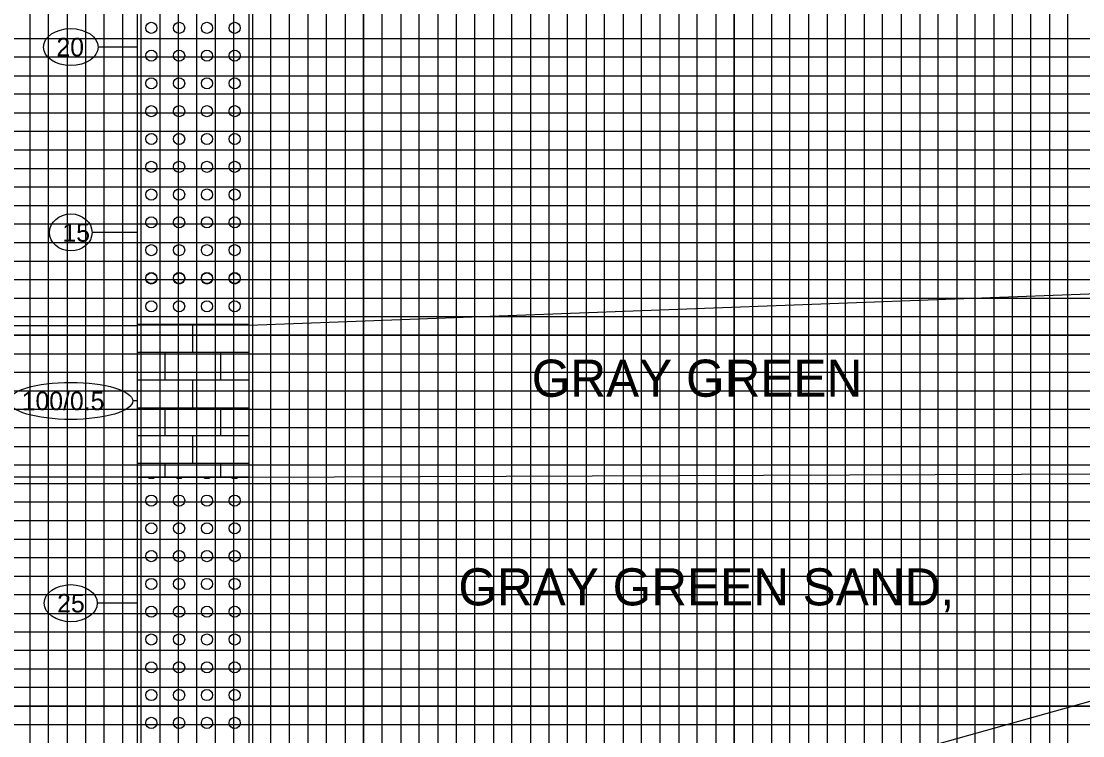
# Model space of a CAD drawing. Extents: x 2345490 to 2436403, y 465165 to 573888.
# Drawn here: x 2395927.2 to 2396213.5, y 557376.1 to 557568.8 of the extents above; entities that cross this region are included whole.
import ezdxf

# ---------------------------------------------------------------- set-up
doc = ezdxf.new("R2010")
doc.units = 0
for name, color, linetype in [('Prop Road Sect_ Boring - Material (Outline)', 7, 'Continuous'), ('Prop Road Sect_ Boring - Peripheral (SPT Oval + Leader)', 7, 'Continuous'), ('Prop Road Sect_ Boring - Peripheral (SPT Tx)', 7, 'Continuous'), ('Prop Strc Sect_ Material - Contact (General - Minor)', 7, 'Continuous'), ('Prop Strc Sect_ Material - Tx (Composite Desc)', 7, 'Continuous'), ('Sheet DOT Grid CELL', 7, 'Continuous'), ('Sheet Profile Grid Major CELL', 7, 'Continuous'), ('Sheet Profile Grid Middle CELL', 7, 'Continuous'), ('Sheet Profile Grid Minor CELL', 7, 'Continuous')]:
    doc.layers.add(name, color=color, linetype=linetype)

msp = doc.modelspace()

# ---------------------------------------------------------------- linework, layer by layer
at = {"layer": 'Prop Road Sect_ Boring - Material (Outline)'}
for p, q in [((2395988.53464, 557494.56887), (2395988.54964, 557494.56887)), ((2395958.54964, 557487.07605), (2395988.5197, 557487.07605)), ((2395973.51967, 557479.58324), (2395973.51967, 557487.07605)), ((2395988.53464, 557487.07605), (2395988.54964, 557487.07605)), ((2395958.54964, 557479.58324), (2395988.5197, 557479.58324)), ((2395966.01965, 557475.83803), (2395966.01965, 557479.58324)), ((2395981.01968, 557475.83803), (2395981.01968, 557479.58324)), ((2395988.53464, 557479.58324), (2395988.54964, 557479.58324)), ((2395966.01965, 557472.07668), (2395966.01965, 557475.82309)), ((2395981.01968, 557472.07668), (2395981.01968, 557475.82309)), ((2395958.54964, 557472.07668), (2395988.5197, 557472.07668)), ((2395973.51967, 557464.58387), (2395973.51967, 557472.07668)), ((2395988.53464, 557472.07668), (2395988.54964, 557472.07668)), ((2395958.54964, 557464.58387), (2395988.5197, 557464.58387)), ((2395966.01965, 557457.09105), (2395966.01965, 557464.58387)), ((2395981.01968, 557457.09105), (2395981.01968, 557464.58387)), ((2395988.53464, 557464.58387), (2395988.54964, 557464.58387)), ((2395958.54964, 557457.09105), (2395988.5197, 557457.09105)), ((2395973.51967, 557449.59824), (2395973.51967, 557457.09105)), ((2395988.53464, 557457.09105), (2395988.54964, 557457.09105)), ((2395958.54964, 557449.59824), (2395988.5197, 557449.59824)), ((2395966.01965, 557445.85303), (2395966.01965, 557449.59824)), ((2395981.01968, 557445.85303), (2395981.01968, 557449.59824)), ((2395988.53464, 557449.59824), (2395988.54964, 557449.59824))]:
    msp.add_line(p, q, dxfattribs=at)
for points in [[(2395958.54964, 557645.85303), (2395988.54964, 557645.85303), (2395988.54964, 557486.88381), (2395958.54964, 557486.88381)], [(2395958.54964, 557487.07605), (2395988.54964, 557487.07605), (2395988.54964, 557445.85303), (2395958.54964, 557445.85303)], [(2395958.54964, 557445.85303), (2395988.54964, 557445.85303), (2395988.54964, 557322.07668), (2395958.54964, 557322.07668)]]:
    msp.add_lwpolyline(points, close=True, dxfattribs=at)
for centre in [(2395962.28653, 557567.0497), (2395969.78653, 557567.0497), (2395977.28653, 557567.0497), (2395984.78653, 557567.0497), (2395962.28653, 557559.5497), (2395969.78653, 557559.5497), (2395977.28653, 557559.5497), (2395984.78653, 557559.5497), (2395962.28653, 557552.0647), (2395969.78653, 557552.0647), (2395977.28653, 557552.0647), (2395984.78653, 557552.0647), (2395962.28653, 557544.5647), (2395969.78653, 557544.5647), (2395977.28653, 557544.5647), (2395984.78653, 557544.5647), (2395962.28653, 557537.0647), (2395969.78653, 557537.0647), (2395977.28653, 557537.0647), (2395984.78653, 557537.0647), (2395962.28653, 557529.5647), (2395969.78653, 557529.5647), (2395977.28653, 557529.5647), (2395984.78653, 557529.5647), (2395962.28653, 557522.0797), (2395969.78653, 557522.0797), (2395977.28653, 557522.0797), (2395984.78653, 557522.0797), (2395962.28653, 557514.5797), (2395969.78653, 557514.5797), (2395977.28653, 557514.5797), (2395984.78653, 557514.5797), (2395962.28653, 557507.0797), (2395969.78653, 557507.0797), (2395977.28653, 557507.0797), (2395984.78653, 557507.0797), (2395962.28653, 557499.5797), (2395962.28653, 557499.43586), (2395969.78653, 557499.5797), (2395969.78653, 557499.43586), (2395977.28653, 557499.5797), (2395977.28653, 557499.43586), (2395984.78653, 557499.5797), (2395984.78653, 557499.43586), (2395962.28653, 557491.93586), (2395969.78653, 557491.93586), (2395977.28653, 557491.93586), (2395984.78653, 557491.93586), (2395962.28653, 557439.5347), (2395969.78653, 557439.5347), (2395977.28653, 557439.5347), (2395984.78653, 557439.5347), (2395962.28653, 557432.0497), (2395969.78653, 557432.0497), (2395977.28653, 557432.0497), (2395984.78653, 557432.0497), (2395962.28653, 557424.5497), (2395969.78653, 557424.5497), (2395977.28653, 557424.5497), (2395984.78653, 557424.5497), (2395962.28653, 557417.0497), (2395969.78653, 557417.0497), (2395977.28653, 557417.0497), (2395984.78653, 557417.0497), (2395962.28653, 557409.5497), (2395969.78653, 557409.5497), (2395977.28653, 557409.5497), (2395984.78653, 557409.5497), (2395962.28653, 557402.0647), (2395969.78653, 557402.0647), (2395977.28653, 557402.0647), (2395984.78653, 557402.0647), (2395962.28653, 557394.5647), (2395969.78653, 557394.5647), (2395977.28653, 557394.5647), (2395984.78653, 557394.5647), (2395962.28653, 557387.0647), (2395969.78653, 557387.0647), (2395977.28653, 557387.0647), (2395984.78653, 557387.0647), (2395962.28653, 557379.5647), (2395969.78653, 557379.5647), (2395977.28653, 557379.5647), (2395984.78653, 557379.5647)]:
    msp.add_circle(centre, 1.5, dxfattribs=at)
for centre in [(2395962.28653, 557447.0347), (2395969.78653, 557447.0347), (2395977.28653, 557447.0347), (2395984.78653, 557447.0347)]:
    msp.add_arc(centre, 1.5, 231.9783236, 308.0216764, dxfattribs=at)
at = {"layer": 'Prop Road Sect_ Boring - Peripheral (SPT Oval + Leader)'}
for p, q in [((2395958.54964, 557561.85303), (2395947.90791, 557561.85303)), ((2395958.54964, 557511.85303), (2395946.29373, 557511.85303)), ((2395958.54964, 557466.41343), (2395957.27799, 557466.41343)), ((2395958.54964, 557411.85303), (2395947.71106, 557411.85303))]:
    msp.add_line(p, q, dxfattribs=at)
for centre, major_axis, ratio in [((2395940.54964, 557561.85303), (7.35827, 0), 0.679507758), ((2395940.54964, 557511.85303), (5.74409, 0), 0.870459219), ((2395940.54964, 557466.41343), (16.72835, 0), 0.298893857), ((2395940.54964, 557411.85303), (7.16142, 0), 0.698185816)]:
    msp.add_ellipse(centre, major_axis=major_axis, ratio=ratio, dxfattribs=at)
at = {"layer": 'Prop Strc Sect_ Material - Contact (General - Minor)'}
for p, q in [((2395988.54964, 557486.88381), (2396256.54964, 557496.83938)), ((2395958.40316, 557486.64938), (2395664.99643, 557486.74142)), ((2395958.54964, 557445.85303), (2395669.32778, 557445.85303)), ((2395988.54964, 557445.85303), (2396256.54964, 557446.83938)), ((2395988.5197, 557322.07668), (2396256.54964, 557396.83938))]:
    msp.add_line(p, q, dxfattribs=at)
at = {"layer": 'Sheet DOT Grid CELL'}
for p, q in [((2395969.54994, 558259.113), (2395969.54994, 557234.113)), ((2396019.54994, 558259.113), (2396019.54994, 557234.113)), ((2396069.54994, 558259.113), (2396069.54994, 557234.113)), ((2396119.54994, 558259.113), (2396119.54994, 557234.113)), ((2396169.54994, 558259.113), (2396169.54994, 557234.113)), ((2395319.54994, 557534.113), (2396819.54994, 557534.113)), ((2395319.54994, 557484.113), (2396819.54994, 557484.113)), ((2395319.54994, 557434.113), (2396819.54994, 557434.113)), ((2395319.54994, 557384.113), (2396819.54994, 557384.113))]:
    msp.add_line(p, q, dxfattribs=at)
at = {"layer": 'Sheet Profile Grid Major CELL'}
for points in [[(2395969.54994, 558259.113), (2395969.54994, 557234.113), (2396019.54994, 557234.113), (2396019.54994, 558259.113)], [(2396069.54994, 558259.113), (2396069.54994, 557234.113), (2396119.54994, 557234.113), (2396119.54994, 558259.113)], [(2396169.54994, 558259.113), (2396169.54994, 557234.113), (2396219.54994, 557234.113)], [(2396819.54994, 557484.113), (2395319.54994, 557484.113), (2395319.54994, 557534.113), (2396819.54994, 557534.113)], [(2396819.54994, 557384.113), (2395319.54994, 557384.113), (2395319.54994, 557434.113), (2396819.54994, 557434.113)]]:
    msp.add_lwpolyline(points, dxfattribs=at)
at = {"layer": 'Sheet Profile Grid Middle CELL'}
for points in [[(2395944.54994, 558259.113), (2395944.54994, 557234.113), (2395994.54994, 557234.113), (2395994.54994, 558259.113)], [(2396044.54994, 558259.113), (2396044.54994, 557234.113), (2396094.54994, 557234.113), (2396094.54994, 558259.113)], [(2396144.54994, 558259.113), (2396144.54994, 557234.113), (2396194.54994, 557234.113), (2396194.54994, 558259.113)], [(2396819.54994, 557559.113), (2395319.54994, 557559.113), (2395319.54994, 557509.113), (2396819.54994, 557509.113)], [(2396819.54994, 557459.113), (2395319.54994, 557459.113), (2395319.54994, 557409.113), (2396819.54994, 557409.113)]]:
    msp.add_lwpolyline(points, dxfattribs=at)
at = {"layer": 'Sheet Profile Grid Minor CELL'}
for points in [[(2395929.54994, 558259.113), (2395929.54994, 557234.113), (2395929.54994, 557234.113), (2395934.54994, 557234.113), (2395934.54994, 558259.113)], [(2395939.54994, 558259.113), (2395939.54994, 557234.113), (2395949.54994, 557234.113), (2395949.54994, 558259.113)], [(2395954.54994, 558259.113), (2395954.54994, 557234.113), (2395959.54994, 557234.113), (2395959.54994, 558259.113)], [(2395964.54994, 558259.113), (2395964.54994, 557234.113), (2395974.54994, 557234.113), (2395974.54994, 558259.113)], [(2395979.54994, 558259.113), (2395979.54994, 557234.113), (2395984.54994, 557234.113), (2395984.54994, 558259.113)], [(2395989.54994, 558259.113), (2395989.54994, 557234.113), (2395999.54994, 557234.113), (2395999.54994, 558259.113)], [(2396004.54994, 558259.113), (2396004.54994, 557234.113), (2396009.54994, 557234.113), (2396009.54994, 558259.113)], [(2396014.54994, 558259.113), (2396014.54994, 557234.113), (2396024.54994, 557234.113), (2396024.54994, 558259.113)], [(2396029.54994, 558259.113), (2396029.54994, 557234.113), (2396034.54994, 557234.113), (2396034.54994, 558259.113)], [(2396039.54994, 558259.113), (2396039.54994, 557234.113), (2396049.54994, 557234.113), (2396049.54994, 558259.113)], [(2396054.54994, 558259.113), (2396054.54994, 557234.113), (2396059.54994, 557234.113), (2396059.54994, 558259.113)], [(2396064.54994, 558259.113), (2396064.54994, 557234.113), (2396074.54994, 557234.113), (2396074.54994, 558259.113)], [(2396079.54994, 558259.113), (2396079.54994, 557234.113)], [(2396079.54994, 557234.113), (2396084.54994, 557234.113), (2396084.54994, 558258.513)], [(2396089.54994, 558258.513), (2396089.54994, 557234.113), (2396099.54994, 557234.113), (2396099.54994, 558259.113)], [(2396104.54994, 558259.113), (2396104.54994, 557234.113), (2396109.54994, 557234.113), (2396109.54994, 558259.113)], [(2396114.54994, 558259.113), (2396114.54994, 557234.113), (2396124.54994, 557234.113), (2396124.54994, 558259.113)], [(2396129.54994, 558259.113), (2396129.54994, 557234.113), (2396134.54994, 557234.113), (2396134.54994, 558259.113)], [(2396139.54994, 558259.113), (2396139.54994, 557234.113), (2396149.54994, 557234.113), (2396149.54994, 558259.113)], [(2396154.54994, 558259.113), (2396154.54994, 557234.113), (2396159.54994, 557234.113), (2396159.54994, 558259.113)], [(2396164.54994, 558259.113), (2396164.54994, 557234.113), (2396174.54994, 557234.113), (2396174.54994, 558259.113)], [(2396179.54994, 558259.113), (2396179.54994, 557234.113), (2396184.54994, 557234.113), (2396184.54994, 558259.113)], [(2396189.54994, 558259.113), (2396189.54994, 557234.113), (2396199.54994, 557234.113), (2396199.54994, 558259.113)], [(2396204.54994, 558259.113), (2396204.54994, 557234.113), (2396209.54994, 557234.113), (2396209.54994, 558259.113)], [(2396769.54994, 557564.113), (2395369.54994, 557564.113), (2395369.54994, 557554.113), (2396769.54994, 557554.113)], [(2396769.54994, 557549.113), (2395369.54994, 557549.113), (2395369.54994, 557544.113), (2396769.54994, 557544.113)], [(2396769.54994, 557539.113), (2395369.54994, 557539.113), (2395369.54994, 557529.113), (2396769.54994, 557529.113)], [(2396769.54994, 557524.113), (2395369.54994, 557524.113), (2395369.54994, 557519.113), (2396769.54994, 557519.113)], [(2396769.54994, 557514.113), (2395369.54994, 557514.113), (2395369.54994, 557504.113), (2396769.54994, 557504.113)], [(2396769.54994, 557499.113), (2395369.54994, 557499.113), (2395369.54994, 557494.113), (2396769.54994, 557494.113)], [(2396769.54994, 557489.113), (2395369.54994, 557489.113), (2395369.54994, 557479.113), (2396769.54994, 557479.113)], [(2396769.54994, 557474.113), (2395369.54994, 557474.113), (2395369.54994, 557469.113), (2396769.54994, 557469.113)], [(2396769.54994, 557464.113), (2395369.54994, 557464.113), (2395369.54994, 557454.113), (2396769.54994, 557454.113)], [(2396769.54994, 557449.113), (2395369.54994, 557449.113), (2395369.54994, 557444.113), (2396769.54994, 557444.113)], [(2396769.54994, 557439.113), (2395369.54994, 557439.113)], [(2395369.54994, 557429.113), (2396769.54994, 557429.113)], [(2396769.54994, 557424.113), (2395369.54994, 557424.113), (2395369.54994, 557419.113), (2396769.54994, 557419.113)], [(2396769.54994, 557414.113), (2395369.54994, 557414.113)], [(2395369.54994, 557404.113), (2396769.54994, 557404.113)], [(2396769.54994, 557399.113), (2395369.54994, 557399.113), (2395369.54994, 557394.113), (2396769.54994, 557394.113)], [(2396769.54994, 557389.113), (2395369.54994, 557389.113), (2395369.54994, 557379.113), (2396769.54994, 557379.113)]]:
    msp.add_lwpolyline(points, dxfattribs=at)

# ---------------------------------------------------------------- texts
at = {"layer": 'Prop Road Sect_ Boring - Peripheral (SPT Tx)'}
for s, p in [('20', (2395936.69137, 557559.35303)), ('15', (2395938.30555, 557509.35303)), ('100/0.5', (2395927.32129, 557463.91343)), ('25', (2395936.88822, 557409.35303))]:
    msp.add_text(s, height=5, dxfattribs=at).set_placement(p)
at = {"layer": 'Prop Strc Sect_ Material - Tx (Composite Desc)'}
for s, p in [('GRAY GREEN', (2396064.89947, 557467.54486)), ('GRAY GREEN SAND,', (2396045.11116, 557411.25867))]:
    msp.add_text(s, height=10, dxfattribs=at).set_placement(p)

doc.saveas('drawing.dxf')
